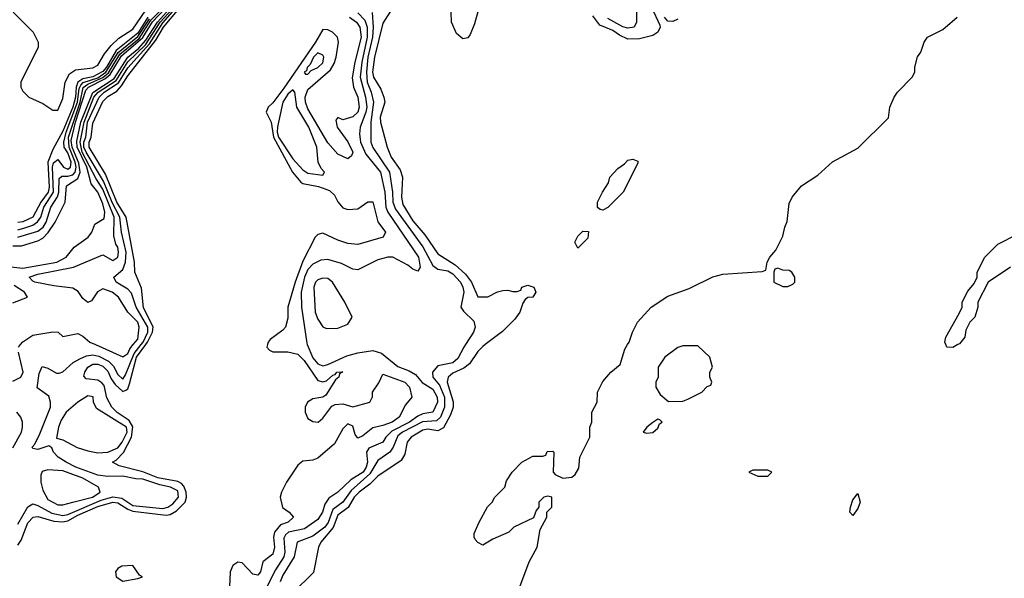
# Model space of a CAD drawing. Header units: inches. Extents: x 2348352 to 2479776, y 460422 to 613655.
# Tile 517 of 590: x 2443038 to 2446977, y 569065 to 571300. Entities that reach past the tile are written whole.
import ezdxf

# ---------------------------------------------------------------- set-up
doc = ezdxf.new("R2010")
doc.units = ezdxf.units.IN
doc.header["$MEASUREMENT"] = 0
doc.layers.add('C4546', color=7, linetype='Continuous')
doc.layers.add('C4547', color=7, linetype='Continuous')

msp = doc.modelspace()

# ---------------------------------------------------------------- linework, layer by layer
at = {"layer": 'C4546', "color": 4}
for points, elevation in [([(2443010, 569854), (2443042.7, 569870), (2443051.6, 569890), (2443032.3, 569970)], 32), ([(2443030, 569282), (2443069.9, 569350.1), (2443090, 569362.3), (2443110, 569356.1), (2443166, 569326), (2443210, 569316.6), (2443230, 569320.1), (2443363, 569377), (2443410, 569391.1), (2443446.1, 569386), (2443490, 569355.5), (2443610, 569344), (2443630, 569349.4), (2443650, 569362.9), (2443673.2, 569390), (2443670, 569414.5), (2443640.9, 569430), (2443598.8, 569438.8), (2443530, 569461.5), (2443502.3, 569462.3), (2443450, 569473.3), (2443388.4, 569471.6), (2443350, 569476.8), (2443261.6, 569510), (2443223.6, 569530), (2443192, 569550), (2443172.7, 569570), (2443166.3, 569586.3), (2443154.6, 569594.6), (2443110, 569580.7), (2443090, 569584), (2443087.3, 569590), (2443098, 569602), (2443117.7, 569642.3), (2443160.4, 569750), (2443161, 569770), (2443153.6, 569793.6), (2443107, 569827), (2443115.6, 569884.4), (2443127.6, 569912.4), (2443150, 569905.5), (2443185.5, 569885.5), (2443195.1, 569884.9), (2443210, 569890.4), (2443252.1, 569927.9), (2443277.6, 569942.4), (2443305.3, 569954.7), (2443330, 569959.3), (2443353.6, 569953.6), (2443392.9, 569932.9), (2443413, 569913), (2443430, 569880.3), (2443450, 569861.7), (2443461.2, 569878.8), (2443495.2, 569964.8), (2443523.6, 570000)], 28), ([(2443030, 569197.3), (2443043.1, 569216.9), (2443070, 569286.4), (2443091, 569309), (2443110, 569312.4), (2443173.9, 569293.9), (2443210, 569290.1), (2443230, 569294.5), (2443270, 569317.1), (2443350, 569352), (2443410, 569369.6), (2443430, 569367.3), (2443470, 569341.3), (2443490, 569333.6), (2443623, 569317), (2443639.4, 569320.6), (2443665.3, 569334.7), (2443699.3, 569370), (2443704.7, 569390), (2443703.2, 569410), (2443693.8, 569433.8), (2443684.5, 569444.5), (2443670, 569451.6), (2443590, 569466.6), (2443530, 569491.1), (2443435.2, 569515.2), (2443409.3, 569529.3), (2443423.1, 569536.9), (2443452.3, 569567.7), (2443484.6, 569630), (2443490.8, 569670.8), (2443476.2, 569696.2), (2443428, 569728), (2443406.8, 569750), (2443386.5, 569786.5), (2443376, 569836), (2443366.4, 569846.4), (2443350, 569857.7), (2443303.3, 569863.3), (2443294, 569874), (2443297.6, 569890), (2443309.9, 569910.1), (2443330, 569920.9), (2443350, 569921.8), (2443370, 569913.8), (2443390, 569894), (2443403.4, 569863.4), (2443419.8, 569839.8), (2443450, 569811.5), (2443462.6, 569817.4), (2443470, 569823.1), (2443476.9, 569843.1), (2443504.4, 569950), (2443542, 570000)], 24), ([(2443033.2, 569990), (2443041.3, 570000)], 32), ([(2443340.9, 570000), (2443450, 569950.6), (2443470, 569964.4), (2443477.7, 569982.3), (2443492.2, 570000)], 32), ([(2444028.9, 570000), (2444026.8, 569990), (2444037.3, 569977.3), (2444050.6, 569970.6), (2444110, 569970.3), (2444150, 569961.2), (2444175.7, 569935.7), (2444230, 569855.5), (2444250, 569850.5), (2444264.8, 569855.2), (2444290, 569878), (2444299.6, 569880.4), (2444306, 569890), (2444330.7, 569890.7), (2444316.9, 569883.1), (2444314, 569870), (2444301.6, 569858.4), (2444263, 569797), (2444250.5, 569789.5), (2444210, 569783), (2444188.9, 569770), (2444180.3, 569750), (2444179.6, 569730), (2444190, 569704.4), (2444210, 569692.7), (2444231.1, 569688.9), (2444250, 569704.9), (2444286, 569754), (2444300.1, 569759.9), (2444330, 569762.4), (2444370, 569750.7), (2444438, 569770), (2444449.3, 569790.7), (2444449.4, 569810), (2444473.8, 569846.2), (2444490, 569881), (2444578.8, 569850), (2444597.1, 569830), (2444606, 569790), (2444581.1, 569758.9), (2444555.5, 569710), (2444527.3, 569690), (2444490, 569675.6), (2444450, 569667.3), (2444410, 569635.1), (2444390, 569626), (2444380.1, 569640.1), (2444370, 569674), (2444350, 569682.7), (2444330, 569662.7), (2444297, 569603), (2444230, 569546), (2444210, 569536.9), (2444170, 569532.8), (2444150, 569517.6), (2444104.6, 569450), (2444084.6, 569410), (2444079.5, 569390), (2444088.5, 569348.5), (2444116, 569330), (2444133.4, 569310), (2444111.3, 569290), (2444081.6, 569278.4), (2444056.5, 569250), (2444052.9, 569230), (2444057.4, 569190), (2444050, 569160.9), (2444010.8, 569130), (2444000.7, 569090), (2443990, 569077.2), (2443970, 569081.2), (2443927.2, 569127.2), (2443910, 569129.6), (2443890, 569116.2), (2443879.2, 569090), (2443877.6, 569030)], 24), ([(2444188.2, 570000), (2444210, 569946.7), (2444230, 569922.3), (2444250, 569915.2), (2444270, 569919.6), (2444345.8, 569954.2), (2444390, 569967.3), (2444450, 569976.2), (2444485.7, 569965.7), (2444550, 569912.2), (2444595.2, 569895.2), (2444620.4, 569880.4), (2444648, 569848), (2444690, 569821.5), (2444707.2, 569790), (2444709.1, 569770), (2444690.3, 569730), (2444650, 569722.2), (2444630, 569713.5), (2444597.4, 569690), (2444526.6, 569653.4), (2444502.3, 569630), (2444490, 569609.6), (2444434.1, 569585.9), (2444425.3, 569570), (2444429.1, 569529.1), (2444424.3, 569510), (2444411.8, 569490), (2444361.7, 569458.3), (2444310, 569409.7), (2444274.8, 569385.2), (2444258.2, 569361.8), (2444248.7, 569330), (2444230, 569299.6), (2444177.3, 569262.7), (2444113.4, 569250), (2444100.9, 569239.1), (2444094.7, 569225.3), (2444098.9, 569170), (2444094.5, 569150), (2444061.1, 569098.9), (2444026, 569030)], 28), ([(2444820.6, 570000), (2444814, 569990), (2444790, 569943.6), (2444770, 569926.4), (2444710, 569915.4), (2444688.7, 569890), (2444690.4, 569870), (2444717.7, 569837.7), (2444736.6, 569790), (2444737.6, 569750), (2444720.7, 569710), (2444704.9, 569695.1), (2444649.6, 569690.4), (2444569, 569650), (2444550, 569634.8), (2444531.3, 569590), (2444517.8, 569570), (2444470, 569536.3), (2444437.7, 569482.3), (2444364.1, 569415.9), (2444330, 569368.8), (2444290, 569339.8), (2444272, 569288), (2444258.6, 569270), (2444210, 569233.5), (2444148, 569210), (2444135.3, 569150), (2444090, 569077.6), (2444079.1, 569050)], 32), ([(2444899.8, 570000), (2444890, 569992.7), (2444870, 569972), (2444837.4, 569922.6), (2444814.8, 569905.2), (2444770, 569885.1), (2444751.7, 569870), (2444748.4, 569850), (2444771.3, 569771.3), (2444771.7, 569750), (2444761.5, 569718.5), (2444733.4, 569666.6), (2444710, 569655.3), (2444670, 569662), (2444650, 569656.8), (2444603.1, 569630), (2444587.4, 569610), (2444579, 569561), (2444563.4, 569536.6), (2444470, 569472.8), (2444438.1, 569441.9), (2444395.5, 569410), (2444375.6, 569390), (2444351.8, 569348.2), (2444310, 569317.6), (2444292.2, 569267.8), (2444242.8, 569210), (2444233.4, 569190), (2444212.5, 569087.5), (2444130, 569006)], 36), ([(2445038, 569030), (2445075.3, 569130), (2445108, 569190), (2445120.4, 569259.6), (2445146, 569310), (2445146, 569330), (2445166, 569350), (2445166, 569390), (2445150, 569393.2), (2445134, 569390), (2445114, 569370), (2445114, 569350), (2445103.6, 569336.4), (2445092.7, 569307.3), (2445014, 569270), (2444994, 569250), (2444930, 569222), (2444890, 569198), (2444870, 569208), (2444860.2, 569220.2), (2444855.3, 569230), (2444856.4, 569243.6), (2444875.3, 569290), (2444909.1, 569350.9), (2444928, 569370), (2444938, 569390), (2444978, 569430), (2444984.7, 569455.3), (2445008, 569490), (2445046, 569530), (2445090, 569554), (2445130, 569554), (2445142, 569558), (2445147.3, 569572.7), (2445170, 569574), (2445174, 569570), (2445172, 569490), (2445179.6, 569479.6), (2445210, 569466), (2445246, 569470), (2445260.4, 569479.6), (2445274.6, 569505.4), (2445278, 569550), (2445318, 569630), (2445318, 569670), (2445326, 569690), (2445326, 569730), (2445348, 569770), (2445348.7, 569810), (2445370, 569852), (2445402, 569890), (2445439.3, 569920.7), (2445458, 569982), (2445469.1, 570000)], 36), ([(2446791.3, 570000), (2446770, 569988), (2446746, 569990), (2446742, 570000)], 32), ([(2443010, 569587.3), (2443044.5, 569650), (2443049.4, 569670), (2443049.4, 569690), (2443042.7, 569710), (2443026, 569730)], 32)]:
    msp.add_lwpolyline(points, dxfattribs=dict(at, elevation=elevation))
for points, elevation in [([(2445750, 569995.3), (2445690, 569995.3), (2445670, 569988.7), (2445618, 569950), (2445592, 569910), (2445592, 569870), (2445582, 569850), (2445582, 569830), (2445599.6, 569799.6), (2445632.7, 569772.7), (2445690, 569774), (2445710, 569782), (2445766, 569810), (2445787.3, 569832.7), (2445802, 569838), (2445806, 569850), (2445798, 569870), (2445798, 569890), (2445808.7, 569910), (2445799, 569950)], 36), ([(2443310, 569794.5), (2443270, 569769.4), (2443223.8, 569730), (2443203.1, 569696.9), (2443193, 569670), (2443185.4, 569625.4), (2443210, 569618.8), (2443267.9, 569587.9), (2443310, 569574.7), (2443350, 569567.1), (2443390, 569569.2), (2443430, 569587.1), (2443447.7, 569610), (2443467, 569650), (2443465.1, 569670), (2443344.4, 569744.4), (2443332.3, 569770), (2443331.4, 569791.4)], 28), ([(2445590, 569702), (2445570, 569688.7), (2445546, 569670), (2445532, 569650), (2445544.9, 569644.9), (2445570, 569648.4), (2445590, 569666), (2445597.2, 569682.8), (2445608, 569690), (2445599, 569699)], 36), ([(2443150, 569498.4), (2443128, 569492), (2443122.4, 569477.6), (2443122.4, 569450), (2443130, 569418), (2443150, 569380.5), (2443190, 569359.3), (2443210, 569359.1), (2443250, 569368.9), (2443329.3, 569390), (2443359.3, 569410), (2443352.7, 569430), (2443290, 569465.4), (2443210, 569495.3)], 32), ([(2446030, 569498), (2445970, 569498), (2445954, 569490), (2445990, 569474), (2446030, 569474), (2446046, 569490)], 36), ([(2446370, 569316), (2446358, 569330), (2446360.7, 569350), (2446370, 569378.8), (2446390, 569404.7), (2446399.3, 569370), (2446390, 569344)], 32), ([(2443490, 569115.6), (2443446.8, 569113.2), (2443430, 569103.7), (2443420.4, 569090), (2443424.2, 569070), (2443450, 569053.4), (2443510, 569064.4), (2443528.7, 569070), (2443517, 569077)], 24)]:
    msp.add_lwpolyline(points, close=True, dxfattribs=dict(at, elevation=elevation))
at = {"layer": 'C4547', "color": 4}
for points, elevation in [([(2442990, 570312), (2443050, 570305.2), (2443186.6, 570330), (2443223.7, 570350), (2443256, 570390), (2443310.9, 570429.1), (2443326, 570450), (2443338.4, 570481.6), (2443375, 570504.9), (2443377.8, 570530), (2443370, 570562.9), (2443350, 570609.7), (2443322.9, 570642.9), (2443306.1, 570710), (2443268.2, 570790), (2443266.3, 570813.8), (2443282.7, 570890), (2443330, 571008.9), (2443415.1, 571064.9), (2443469.6, 571150), (2443513.9, 571186.1), (2443542.9, 571217.1), (2443588.3, 571290), (2443661.3, 571370)], 36), ([(2443010, 570394.5), (2443044.9, 570395.1), (2443110, 570415.2), (2443130, 570425.8), (2443151.7, 570448.3), (2443179.8, 570490), (2443219.7, 570570), (2443225.4, 570634.6), (2443270, 570664.5), (2443279.9, 570690), (2443274, 570726), (2443247.5, 570790), (2443243.7, 570816.3), (2443260.7, 570890), (2443302.5, 571017.5), (2443313, 571030), (2443377.6, 571062.4), (2443400.1, 571079.9), (2443445.3, 571154.7), (2443530, 571228.1), (2443568.4, 571291.6), (2443644.1, 571370)], 44), ([(2443030, 570429.3), (2443110, 570453.7), (2443130.9, 570469.1), (2443143.4, 570490), (2443162, 570550), (2443189, 570591), (2443194.2, 570610), (2443195.7, 570664.3), (2443206.2, 570673.9), (2443230, 570673.3), (2443250, 570679), (2443259, 570690), (2443263.1, 570710), (2443260.1, 570730), (2443235.2, 570790), (2443232.9, 570830), (2443279.4, 570970), (2443291.1, 571028.9), (2443310, 571041.9), (2443370, 571068.3), (2443393.5, 571086.5), (2443438.6, 571161.4), (2443515.2, 571224.8), (2443562.7, 571297.3), (2443635.1, 571370)], 48), ([(2443492.2, 570000), (2443510, 570021.6), (2443515.6, 570070), (2443510, 570089.2), (2443469.7, 570129.7), (2443433.3, 570190), (2443407, 570210), (2443370, 570223.5), (2443349.2, 570210.8), (2443324.9, 570175.1), (2443310, 570167.6), (2443290, 570183.6), (2443271.7, 570211.7), (2443250, 570226), (2443174.8, 570234.8), (2443098, 570250), (2443090, 570253.2), (2443076, 570270), (2443110, 570281.7), (2443252.7, 570310), (2443370, 570359.1), (2443410, 570336.4), (2443430.6, 570349.4), (2443433.3, 570370), (2443430, 570389), (2443422.2, 570402.2), (2443414.6, 570434.6), (2443415.3, 570510), (2443370, 570621.8), (2443343.2, 570663.2), (2443287.9, 570770), (2443279, 570810), (2443295.2, 570890), (2443334.7, 570990), (2443351, 571010), (2443423.3, 571056.7), (2443470, 571131.5), (2443540.4, 571199.6), (2443600.2, 571290), (2443662.2, 571357.8)], 32), ([(2443523.6, 570000), (2443531.7, 570010), (2443549.9, 570050), (2443549.9, 570070), (2443503.2, 570150), (2443485.5, 570205.5), (2443470, 570221.7), (2443423, 570250), (2443414.5, 570270), (2443450, 570300.3), (2443461.4, 570330), (2443463, 570370), (2443445, 570450), (2443438.8, 570510), (2443407.8, 570567.8), (2443373.3, 570653.3), (2443302.9, 570770), (2443294.8, 570790), (2443294.7, 570810), (2443301.7, 570830), (2443309.2, 570890), (2443354.9, 570990), (2443375.4, 571010), (2443432.8, 571047.2), (2443470, 571106.4), (2443556.6, 571203.4), (2443610, 571286.4), (2443676.3, 571363.7)], 28), ([(2443542, 570000), (2443549.5, 570010), (2443568.5, 570050), (2443571.4, 570071.4), (2443533.3, 570146.7), (2443525, 570225), (2443497.6, 570290), (2443496.4, 570330), (2443463.7, 570510), (2443426, 570570), (2443381.3, 570681.3), (2443315, 570790), (2443316, 570810), (2443323.2, 570830), (2443330, 570886), (2443370, 570972.4), (2443390, 570992.6), (2443425.9, 571014.1), (2443445.1, 571034.9), (2443470, 571074.5), (2443581.7, 571218.3), (2443612.3, 571270), (2443675.7, 571344.3)], 24), ([(2444530, 571348.7), (2444490, 571285.2), (2444456.5, 571150), (2444449.5, 571090), (2444452.4, 571070), (2444481.8, 571021.8), (2444494.9, 570990), (2444498.4, 570970), (2444480.3, 570910), (2444480.9, 570890), (2444507.4, 570790), (2444523.7, 570750), (2444559.3, 570699.3), (2444568.7, 570670), (2444564.4, 570590), (2444570, 570560.7), (2444610, 570494.9), (2444658.9, 570438.9), (2444710, 570362.4), (2444779.2, 570319.2), (2444821.4, 570281.4), (2444845.3, 570250), (2444870, 570191.3), (2444910, 570191.3), (2444949.3, 570210.7), (2444970, 570216), (2444990, 570218), (2445010, 570212), (2445027.3, 570212.7), (2445042, 570218), (2445046, 570230), (2445070, 570238), (2445094, 570230), (2445102, 570210), (2445090.9, 570189.1), (2445070, 570188), (2445059.6, 570180.4), (2445050, 570166), (2445038, 570130), (2445018.4, 570101.6), (2444968.5, 570051.5), (2444899.8, 570000)], 36), ([(2444880.6, 571370), (2444857.4, 571282.6), (2444839.2, 571240.8), (2444830, 571226.6), (2444810, 571222.7), (2444784.9, 571244.9), (2444765.6, 571290), (2444764.2, 571330)], 36), ([(2445565.5, 571350), (2445598, 571278), (2445599.5, 571270), (2445590.3, 571249.7), (2445570, 571236.3), (2445516.9, 571223.1), (2445470, 571221.1), (2445437.1, 571237.1), (2445410, 571256.8), (2445358, 571278), (2445330, 571315.1)], 36), ([(2445504.7, 571355.3), (2445504.9, 571290), (2445496.3, 571270), (2445470, 571265.6), (2445450, 571271.7), (2445390, 571303.8)], 32), ([(2443012, 571330), (2443092, 571250), (2443112, 571210), (2443112, 571190), (2443042, 571050), (2443042, 571030), (2443050, 571014), (2443074, 570990), (2443130, 570964.7), (2443170, 570938), (2443190, 570938), (2443210, 570984.7), (2443219.6, 571050), (2443237, 571083), (2443261.4, 571098.6), (2443330, 571106.9), (2443350, 571118), (2443377, 571163), (2443403.5, 571196.5), (2443434.9, 571225.1), (2443490, 571261.3), (2443542.9, 571337.1)], 64), ([(2443550.6, 571309.4), (2443510, 571245.6), (2443424, 571176), (2443385.4, 571110), (2443370, 571092.3), (2443330, 571070.4), (2443290, 571062.6), (2443270.8, 571049.2), (2443263, 571030), (2443260.8, 570990), (2443250, 570949.3), (2443210, 570853.2), (2443170, 570780.3), (2443149.9, 570730.1), (2443155.5, 570630), (2443151, 570610), (2443122.2, 570570), (2443089.8, 570510), (2443050, 570490.9), (2443030, 570487.9)], 56), ([(2443030, 570458.7), (2443054.5, 570465.5), (2443090, 570477.8), (2443109.4, 570490.6), (2443121.6, 570510), (2443134.6, 570550), (2443172.5, 570610), (2443168.5, 570710), (2443172.4, 570727.6), (2443190, 570740.3), (2443213.4, 570710), (2443230, 570701), (2443240.8, 570710), (2443244.1, 570730), (2443230, 570766.6), (2443215, 570790), (2443214.1, 570810), (2443223.9, 570850), (2443269, 570970), (2443276.1, 571023.9), (2443281.8, 571038.2), (2443291.3, 571048.6), (2443350, 571067.5), (2443382.9, 571090), (2443431.5, 571168.5), (2443510, 571231.8), (2443556.7, 571303.3)], 52), ([(2444357.4, 571310), (2444384.4, 571290), (2444398, 571270), (2444403.8, 571230), (2444377.7, 571130), (2444367.2, 571067.2), (2444373.6, 571030), (2444391, 570990), (2444395.6, 570950), (2444390, 570929.7), (2444370, 570911.3), (2444330, 570899.3), (2444310, 570908), (2444302.8, 570897.2), (2444307.7, 570870), (2444350, 570810.6), (2444370.3, 570770), (2444364.9, 570755.1), (2444350, 570742.7), (2444310, 570762), (2444270, 570807.3), (2444190, 570942.4), (2444180.8, 570970), (2444179.3, 570990), (2444190, 571020.3), (2444281.2, 571098.8), (2444296.2, 571123.8), (2444303.5, 571150), (2444312.7, 571210), (2444309.2, 571230), (2444289.4, 571250), (2444270, 571259.7), (2444250, 571260.5), (2444220.7, 571210), (2444093.9, 571026.1), (2444050, 570966.9), (2444031.8, 570950), (2444024.2, 570930), (2444043.9, 570890), (2444052.5, 570830), (2444129.6, 570689.6), (2444161.7, 570650), (2444170, 570644.7), (2444232.8, 570632.8), (2444276.6, 570616.6), (2444297, 570597), (2444310, 570570.6), (2444330, 570547.3), (2444350, 570540.7), (2444390, 570542.8), (2444430, 570571.3), (2444450, 570571.3), (2444470.4, 570490.4), (2444500.7, 570450), (2444492, 570430), (2444390, 570400.7), (2444350, 570404.5), (2444310, 570417), (2444250, 570445.1), (2444230, 570439.6), (2444219.3, 570430), (2444170, 570334), (2444139.7, 570250), (2444110.4, 570150), (2444110, 570106), (2444100.7, 570070), (2444090, 570057.2), (2444039.8, 570020.2), (2444031, 570010), (2444028.9, 570000)], 24), ([(2444390, 571327.1), (2444417.7, 571297.7), (2444427.5, 571270), (2444427.4, 571230), (2444405.8, 571130), (2444399.8, 571070), (2444421.2, 570990), (2444426.1, 570950), (2444422.8, 570930), (2444399.6, 570870), (2444396.5, 570843.5), (2444400.7, 570810), (2444422, 570762), (2444481.2, 570690), (2444498.9, 570610), (2444502.3, 570550), (2444510.1, 570530.1), (2444632.9, 570350), (2444639.1, 570310), (2444630, 570294), (2444610, 570301.2), (2444590, 570317.2), (2444530, 570349.2), (2444510, 570349.2), (2444470, 570339.3), (2444390, 570299.5), (2444370, 570302), (2444324.4, 570324.4), (2444270, 570339.7), (2444242.5, 570337.5), (2444210, 570321.3), (2444190, 570299.7), (2444176.8, 570270), (2444164.3, 570210), (2444164.7, 570150), (2444185.8, 570005.8), (2444188.2, 570000)], 28), ([(2444448.1, 571328.1), (2444452.2, 571270), (2444448.5, 571230), (2444430.1, 571150), (2444424.8, 571090), (2444427.1, 571050), (2444443.5, 571010), (2444453.5, 570970), (2444442.2, 570890), (2444442, 570810), (2444450, 570788.4), (2444516.5, 570690), (2444528.8, 570610), (2444530.2, 570570), (2444541.2, 570541.2), (2444650.7, 570390.7), (2444690, 570315.6), (2444710, 570301.3), (2444750, 570294.5), (2444770, 570283.5), (2444800.6, 570250), (2444811, 570230), (2444814.2, 570210), (2444802.8, 570150), (2444813.2, 570133.2), (2444853.9, 570093.9), (2444859.5, 570070), (2444853.7, 570050), (2444820.6, 570000)], 32), ([(2445469.1, 570000), (2445475.3, 570010), (2445488.7, 570050), (2445509, 570090), (2445564, 570150), (2445630, 570193.4), (2445715.5, 570224.5), (2445810, 570270.7), (2445850, 570281), (2446007.3, 570292.7), (2446022, 570298), (2446028, 570330), (2446038, 570350), (2446063.1, 570376.9), (2446090, 570434), (2446098, 570470), (2446108.4, 570491.6), (2446116.4, 570563.6), (2446128, 570590), (2446165.6, 570634.4), (2446230, 570678), (2446289.4, 570730.6), (2446390, 570786), (2446512.9, 570907.1), (2446518, 570950), (2446535.3, 570990), (2446548.7, 571010), (2446608, 571070), (2446618, 571090), (2446618, 571110), (2446629.3, 571150.7), (2446642, 571170), (2446655.3, 571210), (2446668.7, 571230), (2446730, 571261), (2446788, 571310)], 36), ([(2445670, 571301.6), (2445650, 571292.8), (2445630, 571294), (2445616.9, 571310)], 36), ([(2446742, 570000), (2446738, 570010), (2446742, 570030), (2446796.4, 570123.6), (2446808, 570150), (2446808, 570170), (2446830, 570214), (2446856.4, 570243.6), (2446868, 570270), (2446868, 570290), (2446898, 570350), (2446950, 570402), (2447030, 570442)], 32), ([(2447002, 570310), (2446912, 570250), (2446871.3, 570170), (2446871, 570150), (2446858, 570110), (2446838, 570090), (2446822.8, 570057.2), (2446818, 570030), (2446796.9, 570003.1), (2446791.3, 570000)], 32), ([(2443010, 570166.8), (2443068.7, 570190), (2443057.2, 570210), (2443015.7, 570235.7)], 36), ([(2443041.3, 570000), (2443049.6, 570010.4), (2443090, 570037.3), (2443170.5, 570050.5), (2443192, 570050), (2443210, 570032), (2443270, 570044), (2443290, 570034), (2443318.8, 570010), (2443340.9, 570000)], 32)]:
    msp.add_lwpolyline(points, dxfattribs=dict(at, elevation=elevation))
for points, elevation in [([(2444230, 571167.6), (2444212.4, 571150), (2444199.9, 571120.1), (2444187.9, 571107.9), (2444185.1, 571094.9), (2444176, 571090), (2444181.4, 571081.4), (2444190, 571082), (2444203.7, 571096.3), (2444230, 571108.9), (2444250, 571126.7), (2444254.7, 571150), (2444250, 571157.6)], 28), ([(2444130, 571019.5), (2444110, 571001.3), (2444090.3, 570970), (2444069.6, 570870.4), (2444068.1, 570850), (2444073.2, 570830), (2444130, 570743.6), (2444170, 570698.4), (2444190, 570685.3), (2444250, 570678), (2444257.2, 570690), (2444244.1, 570704.1), (2444232.3, 570730), (2444226.3, 570790), (2444194.6, 570870), (2444146.9, 570950), (2444138.4, 571010)], 28), ([(2445370, 570538), (2445360.4, 570540.4), (2445348.9, 570548.9), (2445348.7, 570570), (2445368.7, 570610), (2445393.6, 570646.4), (2445399, 570670), (2445430, 570704.7), (2445457.2, 570722.8), (2445470, 570738), (2445490, 570742), (2445510, 570734), (2445510, 570726), (2445451.3, 570610), (2445390, 570548.7)], 36), ([(2445270, 570386), (2445258, 570410), (2445270, 570434), (2445290, 570454), (2445312.7, 570452.7), (2445310, 570426)], 36), ([(2446070, 570306), (2446058, 570302), (2446054, 570290), (2446054, 570250), (2446090, 570232), (2446110, 570232), (2446130, 570242), (2446138, 570250), (2446138, 570270), (2446126, 570290), (2446116.4, 570296.4), (2446090, 570298)], 36), ([(2444250, 570265.2), (2444230, 570259.3), (2444220.7, 570250), (2444214, 570230), (2444219.3, 570130), (2444230, 570101), (2444250, 570071), (2444264.5, 570064.5), (2444310, 570066), (2444350, 570082), (2444368, 570110), (2444339, 570170), (2444288.7, 570250), (2444270, 570264)], 32)]:
    msp.add_lwpolyline(points, close=True, dxfattribs=dict(at, elevation=elevation))

doc.saveas('drawing.dxf')
